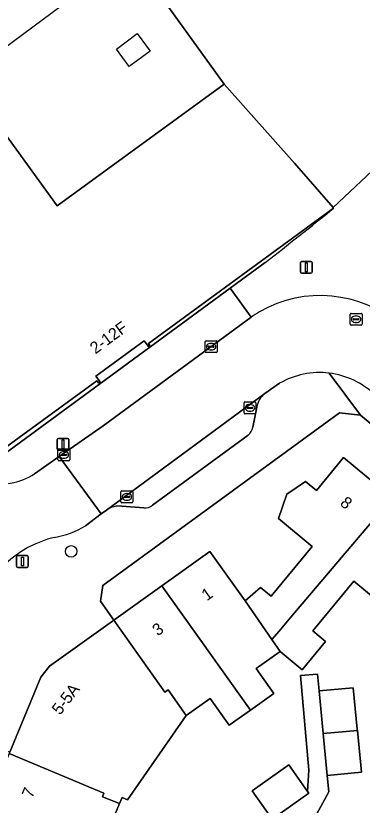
# Model space of a CAD drawing. Extents: x 159817 to 160765, y 380688 to 381638.
# Drawn here: x 160093.1 to 160122.4, y 381433.2 to 381499.9 of the extents above; entities that cross this region are included whole.
import ezdxf

# ---------------------------------------------------------------- set-up
doc = ezdxf.new("R2010")
doc.units = 0
for name, color, linetype in [('IMGEO_Boom', 7, 'Continuous'), ('IMGEO_Erf', 7, 'Continuous'), ('IMGEO_Hek', 7, 'Continuous'), ('IMGEO_Kolk', 7, 'Continuous'), ('IMGEO_Lichtmast', 7, 'Continuous'), ('IMGEO_Pand', 7, 'Continuous'), ('IMGEO_Pand_nummerreeks', 7, 'Continuous'), ('IMGEO_Pand_vergunning_verleend', 7, 'Continuous'), ('IMGEO_Parkeervlak_open', 7, 'Continuous'), ('IMGEO_Rijbaan_lokaal_open', 7, 'Continuous'), ('IMGEO_Rioolput', 7, 'Continuous'), ('IMGEO_Voetpad_open', 7, 'Continuous')]:
    doc.layers.add(name, color=color, linetype=linetype)

msp = doc.modelspace()

# ---------------------------------------------------------------- linework, layer by layer
at = {"layer": 'IMGEO_Boom'}
msp.add_circle((160097.749, 381454.627), 0.489, dxfattribs=at)
at = {"layer": 'IMGEO_Erf'}
for points in [[(160087.446, 381496.357), (160096.573, 381483.823), (160110.69, 381494.11), (160105.284, 381501.642), (160102.69, 381505.019), (160102.11, 381505.796), (160097.351, 381512.166), (160089.073, 381505.982)], [(160119.953, 381483.625), (160104.275, 381472.203), (160104.404, 381472.028), (160104.281, 381471.937), (160103.92, 381472.429), (160099.837, 381469.431), (160100.201, 381468.941), (160100.078, 381468.85), (160099.929, 381469.051), (160092.31, 381463.481)], [(160091.085, 381462.133), (160111.187, 381476.867), (160111.747, 381477.277), (160114.155, 381479.041)], [(160156.303, 381437.977), (160122.231, 381466.144), (160120.451, 381466.335), (160100.425, 381451.754), (160100.227, 381450.41), (160101.347, 381448.811), (160105.419, 381451.715), (160109.49, 381454.618), (160112.46, 381450.453), (160113.113, 381451.011), (160113.767, 381451.569), (160114.658, 381450.831), (160118.143, 381455.04), (160115.273, 381457.416), (160116.002, 381459.456), (160117.571, 381460.537), (160118.493, 381459.773), (160120.791, 381462.547), (160124.893, 381459.15)], [(160123.979, 381450.181), (160121.666, 381452.096), (160118.191, 381447.898), (160119.263, 381447.01), (160117.285, 381444.62), (160115.417, 381446.166), (160113.392, 381444.721), (160114.89, 381442.62), (160112.91, 381441.208), (160111.115, 381439.928), (160109.495, 381442.199), (160107.483, 381440.764), (160102.518, 381433.625), (160102.048, 381433.82), (160101.841, 381433.323), (160101.015, 381431.335)], [(160114.705, 381432.077), (160113.066, 381434.377), (160116.153, 381436.578), (160117.745, 381434.344), (160117.85, 381436.15), (160117.155, 381444.135), (160118.598, 381444.261), (160118.734, 381442.832), (160121.604, 381443.105), (160121.951, 381439.612), (160121.963, 381439.486), (160122.313, 381435.97), (160119.414, 381435.694), (160119.545, 381434.316), (160118.188, 381431.819)]]:
    msp.add_lwpolyline(points, dxfattribs=at)
msp.add_arc((159889.89, 381768.658), 366.297, 307.75244, 308.90858, dxfattribs=at)
at = {"layer": 'IMGEO_Hek'}
msp.add_lwpolyline([(160102.69, 381505.019), (160083.793, 381491.005), (160083.657, 381491.02), (160078.132, 381491.632)], dxfattribs=at)
at = {"layer": 'IMGEO_Kolk'}
for p, q in [((160109.086, 381471.5), (160109.086, 381472.352)), ((160109.161, 381472.426), (160110.013, 381472.426)), ((160109.345, 381471.92), (160109.345, 381471.932)), ((160109.783, 381471.883), (160109.385, 381471.883)), ((160109.388, 381471.969), (160109.786, 381471.969)), ((160109.574, 381472.206), (160109.599, 381472.206)), ((160109.829, 381471.932), (160109.829, 381471.92)), ((160110.087, 381472.352), (160110.087, 381471.5)), ((160110.013, 381471.426), (160109.161, 381471.426)), ((160109.597, 381471.646), (160109.572, 381471.646)), ((160112.372, 381466.328), (160112.372, 381467.18)), ((160112.447, 381467.254), (160113.299, 381467.254)), ((160113.373, 381467.18), (160113.373, 381466.328)), ((160112.631, 381466.748), (160112.631, 381466.76)), ((160113.069, 381466.711), (160112.671, 381466.711)), ((160112.674, 381466.797), (160113.072, 381466.797)), ((160112.883, 381466.474), (160112.858, 381466.474)), ((160112.86, 381467.034), (160112.885, 381467.034)), ((160113.115, 381466.76), (160113.115, 381466.748)), ((160113.299, 381466.254), (160112.447, 381466.254)), ((160096.632, 381462.352), (160096.632, 381463.204)), ((160096.707, 381463.278), (160097.559, 381463.278)), ((160097.633, 381463.204), (160097.633, 381462.352)), ((160096.891, 381462.772), (160096.891, 381462.784)), ((160097.329, 381462.735), (160096.931, 381462.735)), ((160096.934, 381462.821), (160097.332, 381462.821)), ((160097.143, 381462.498), (160097.118, 381462.498)), ((160097.12, 381463.058), (160097.145, 381463.058)), ((160097.375, 381462.784), (160097.375, 381462.772)), ((160097.559, 381462.278), (160096.707, 381462.278)), ((160101.961, 381458.803), (160101.961, 381459.655)), ((160102.036, 381459.729), (160102.888, 381459.729)), ((160102.22, 381459.223), (160102.22, 381459.235)), ((160102.658, 381459.186), (160102.26, 381459.186)), ((160102.263, 381459.272), (160102.661, 381459.272)), ((160102.449, 381459.509), (160102.474, 381459.509)), ((160102.704, 381459.235), (160102.704, 381459.223)), ((160102.962, 381459.655), (160102.962, 381458.803)), ((160102.888, 381458.729), (160102.036, 381458.729)), ((160102.472, 381458.949), (160102.447, 381458.949))]:
    msp.add_line(p, q, dxfattribs=at)
for points in [[(160109.086, 381471.5), (160109.086, 381472.352)], [(160109.161, 381472.426), (160110.013, 381472.426)], [(160110.087, 381472.352), (160110.087, 381471.5)], [(160110.013, 381471.426), (160109.161, 381471.426)], [(160112.372, 381466.328), (160112.372, 381467.18)], [(160112.447, 381467.254), (160113.299, 381467.254)], [(160113.373, 381467.18), (160113.373, 381466.328)], [(160113.299, 381466.254), (160112.447, 381466.254)], [(160096.632, 381462.352), (160096.632, 381463.204)], [(160096.707, 381463.278), (160097.559, 381463.278)], [(160097.633, 381463.204), (160097.633, 381462.352)], [(160097.559, 381462.278), (160096.707, 381462.278)], [(160101.961, 381458.803), (160101.961, 381459.655)], [(160102.036, 381459.729), (160102.888, 381459.729)], [(160102.962, 381459.655), (160102.962, 381458.803)], [(160102.888, 381458.729), (160102.036, 381458.729)]]:
    msp.add_lwpolyline(points, dxfattribs=at)
for centre, radius, start, end in [((160109.163, 381472.35), 0.0765, 91.55205, 178.44795), ((160109.163, 381472.35), 0.0765, 91.55205, 178.44795), ((160109.385, 381471.929), 0.0403, 85.87752, 175.75265), ((160109.382, 381471.919), 0.0366, 178.93798, 274.71019), ((160109.786, 381471.926), 0.043, 264.86636, 352.45326), ((160109.79, 381471.931), 0.0386, 1.73085, 96.63898), ((160110.011, 381472.35), 0.0765, 1.55205, 88.44795), ((160110.011, 381472.35), 0.0765, 1.55205, 88.44795), ((160109.163, 381471.502), 0.0765, 181.55205, 268.44795), ((160109.163, 381471.502), 0.0765, 181.55205, 268.44795), ((160110.011, 381471.502), 0.0765, 271.55205, 358.44795), ((160110.011, 381471.502), 0.0765, 271.55205, 358.44795), ((160112.449, 381467.178), 0.0765, 91.55205, 178.44795), ((160112.449, 381467.178), 0.0765, 91.55205, 178.44795), ((160113.297, 381467.178), 0.0765, 1.55205, 88.44795), ((160113.297, 381467.178), 0.0765, 1.55205, 88.44795), ((160112.671, 381466.757), 0.0403, 85.87752, 175.75265), ((160112.668, 381466.747), 0.0366, 178.93798, 274.71019), ((160113.072, 381466.754), 0.043, 264.86636, 352.45326), ((160113.076, 381466.759), 0.0386, 1.73085, 96.63898), ((160112.449, 381466.33), 0.0765, 181.55205, 268.44795), ((160112.449, 381466.33), 0.0765, 181.55205, 268.44795), ((160113.297, 381466.33), 0.0765, 271.55205, 358.44795), ((160113.297, 381466.33), 0.0765, 271.55205, 358.44795), ((160096.709, 381463.202), 0.0765, 91.55205, 178.44795), ((160096.709, 381463.202), 0.0765, 91.55205, 178.44795), ((160097.557, 381463.202), 0.0765, 1.55205, 88.44795), ((160097.557, 381463.202), 0.0765, 1.55205, 88.44795), ((160096.931, 381462.781), 0.0403, 85.87752, 175.75265), ((160096.928, 381462.771), 0.0366, 178.93798, 274.71019), ((160097.332, 381462.778), 0.043, 264.86636, 352.45326), ((160097.336, 381462.783), 0.0386, 1.73085, 96.63898), ((160096.709, 381462.354), 0.0765, 181.55205, 268.44795), ((160096.709, 381462.354), 0.0765, 181.55205, 268.44795), ((160097.557, 381462.354), 0.0765, 271.55205, 358.44795), ((160097.557, 381462.354), 0.0765, 271.55205, 358.44795), ((160102.038, 381459.653), 0.0765, 91.55205, 178.44795), ((160102.038, 381459.653), 0.0765, 91.55205, 178.44795), ((160102.26, 381459.232), 0.0403, 85.87752, 175.75265), ((160102.257, 381459.222), 0.0366, 178.93798, 274.71019), ((160102.661, 381459.229), 0.043, 264.86636, 352.45326), ((160102.665, 381459.234), 0.0386, 1.73085, 96.63898), ((160102.886, 381459.653), 0.0765, 1.55205, 88.44795), ((160102.886, 381459.653), 0.0765, 1.55205, 88.44795), ((160102.038, 381458.805), 0.0765, 181.55205, 268.44795), ((160102.038, 381458.805), 0.0765, 181.55205, 268.44795), ((160102.886, 381458.805), 0.0765, 271.55205, 358.44795), ((160102.886, 381458.805), 0.0765, 271.55205, 358.44795)]:
    msp.add_arc(centre, radius, start, end, dxfattribs=at)
for centre, major_axis, ratio, start_param, end_param in [((160109.573, 381471.926), (-0.387, 0.002), 0.722429, 4.712389, 7.853982), ((160109.598, 381471.926), (-0.39, 0.002), 0.717154, 1.570796, 4.712389), ((160112.859, 381466.754), (-0.387, 0.002), 0.722429, 4.712389, 7.853982), ((160112.884, 381466.754), (-0.39, 0.002), 0.717154, 1.570796, 4.712389), ((160097.119, 381462.778), (-0.387, 0.002), 0.722429, 4.712389, 7.853982), ((160097.144, 381462.778), (-0.39, 0.002), 0.717154, 1.570796, 4.712389), ((160102.448, 381459.229), (-0.387, 0.002), 0.722429, 4.712389, 7.853982), ((160102.473, 381459.229), (-0.39, 0.002), 0.717154, 1.570796, 4.712389)]:
    msp.add_ellipse(centre, major_axis=major_axis, ratio=ratio, start_param=start_param, end_param=end_param, dxfattribs=at)
at = {"layer": 'IMGEO_Lichtmast'}
for p, q in [((160117.243, 381479.131), (160118.033, 381479.131)), ((160118.033, 381479.131), (160117.243, 381479.131)), ((160117.143, 381478.231), (160117.143, 381479.031)), ((160117.143, 381479.031), (160117.143, 381478.231)), ((160118.133, 381479.031), (160118.133, 381478.231)), ((160118.133, 381478.231), (160118.133, 381479.031)), ((160118.033, 381478.131), (160117.243, 381478.131)), ((160117.243, 381478.131), (160118.033, 381478.131)), ((160096.566, 381463.278), (160096.566, 381464.078)), ((160096.566, 381464.078), (160096.566, 381463.278)), ((160096.666, 381464.178), (160097.456, 381464.178)), ((160097.456, 381464.178), (160096.666, 381464.178)), ((160097.556, 381464.078), (160097.556, 381463.278)), ((160097.556, 381463.278), (160097.556, 381464.078)), ((160097.456, 381463.178), (160096.666, 381463.178)), ((160096.666, 381463.178), (160097.456, 381463.178)), ((160093.132, 381453.369), (160093.132, 381454.169)), ((160093.132, 381454.169), (160093.132, 381453.369)), ((160093.232, 381454.269), (160094.022, 381454.269)), ((160094.022, 381454.269), (160093.232, 381454.269)), ((160094.122, 381454.169), (160094.122, 381453.369)), ((160094.122, 381453.369), (160094.122, 381454.169)), ((160094.022, 381453.269), (160093.232, 381453.269)), ((160093.232, 381453.269), (160094.022, 381453.269))]:
    msp.add_line(p, q, dxfattribs=at)
for points in [[(160117.563, 381479.006), (160117.713, 381479.006), (160117.713, 381478.256), (160117.563, 381478.256), (160117.563, 381479.006)], [(160096.986, 381464.053), (160097.136, 381464.053), (160097.136, 381463.303), (160096.986, 381463.303), (160096.986, 381464.053)], [(160093.552, 381454.144), (160093.702, 381454.144), (160093.702, 381453.394), (160093.552, 381453.394), (160093.552, 381454.144)]]:
    msp.add_lwpolyline(points, dxfattribs=at)
for centre, start, end in [((160117.243, 381479.031), 90, 180), ((160117.243, 381479.031), 90, 180), ((160118.033, 381479.031), 0, 90), ((160118.033, 381479.031), 360, 90), ((160117.243, 381478.231), 180, 270), ((160117.243, 381478.231), 180, 270), ((160118.033, 381478.231), 270, 0), ((160118.033, 381478.231), 270, 0), ((160096.666, 381464.078), 90, 180), ((160096.666, 381464.078), 90, 180), ((160097.456, 381464.078), 0, 90), ((160097.456, 381464.078), 360, 90), ((160096.666, 381463.278), 180, 270), ((160096.666, 381463.278), 180, 270), ((160097.456, 381463.278), 270, 0), ((160097.456, 381463.278), 270, 0), ((160093.232, 381454.169), 90, 180), ((160093.232, 381454.169), 90, 180), ((160094.022, 381454.169), 0, 90), ((160094.022, 381454.169), 360, 90), ((160093.232, 381453.369), 180, 270), ((160093.232, 381453.369), 180, 270), ((160094.022, 381453.369), 270, 0), ((160094.022, 381453.369), 270, 0)]:
    msp.add_arc(centre, 0.1, start, end, dxfattribs=at)
at = {"layer": 'IMGEO_Pand'}
for points in [[(160105.284, 381501.642), (160110.69, 381494.11), (160116.633, 381487.426), (160119.898, 381483.7), (160124.176, 381487.689), (160125.819, 381489.209), (160125.767, 381489.274), (160136.009, 381498.857), (160135.978, 381498.89), (160136.384, 381499.272), (160136.541, 381499.13), (160158.414, 381519.521)], [(160092.31, 381463.481), (160099.929, 381469.051), (160100.078, 381468.85), (160100.201, 381468.941), (160099.837, 381469.431), (160103.92, 381472.429), (160104.281, 381471.937), (160104.404, 381472.028), (160104.275, 381472.203), (160119.953, 381483.625), (160119.898, 381483.7), (160116.633, 381487.426), (160110.69, 381494.11), (160096.573, 381483.823), (160087.446, 381496.357)]]:
    msp.add_lwpolyline(points, dxfattribs=at)
for points in [[(160124.893, 381459.15), (160120.791, 381462.547), (160118.493, 381459.773), (160117.571, 381460.537), (160116.002, 381459.456), (160115.273, 381457.416), (160118.143, 381455.04), (160114.658, 381450.831), (160113.767, 381451.569), (160113.113, 381451.011), (160112.46, 381450.453), (160114.726, 381447.168), (160115.338, 381447.89), (160116.328, 381449.057)], [(160124.893, 381459.15), (160116.328, 381449.057), (160115.338, 381447.89), (160114.726, 381447.168), (160115.417, 381446.166), (160117.285, 381444.62), (160119.263, 381447.01), (160118.191, 381447.898), (160121.666, 381452.096), (160123.979, 381450.181), (160128.756, 381455.951)], [(160105.419, 381451.715), (160112.91, 381441.208), (160114.89, 381442.62), (160113.392, 381444.721), (160115.417, 381446.166), (160114.726, 381447.168), (160112.46, 381450.453), (160109.49, 381454.618)], [(160105.419, 381451.715), (160101.347, 381448.811), (160105.682, 381442.731), (160105.946, 381442.919), (160107.483, 381440.764), (160109.495, 381442.199), (160111.115, 381439.928), (160112.91, 381441.208)], [(160105.946, 381442.919), (160105.682, 381442.731), (160101.347, 381448.811), (160101.232, 381448.729), (160095.902, 381444.928), (160095.175, 381443.985), (160092.547, 381437.664), (160092.495, 381437.537), (160100.506, 381434.184), (160100.384, 381433.89), (160101.841, 381433.323), (160102.048, 381433.82), (160102.518, 381433.625), (160107.483, 381440.764)], [(160121.604, 381443.105), (160118.734, 381442.832), (160119.076, 381439.237), (160121.963, 381439.486), (160121.951, 381439.612)], [(160121.963, 381439.486), (160119.076, 381439.237), (160119.245, 381437.466), (160119.414, 381435.694), (160122.313, 381435.97)], [(160102.457, 381427.998), (160103.427, 381430.332), (160101.015, 381431.335), (160101.841, 381433.323), (160100.384, 381433.89), (160100.506, 381434.184), (160092.495, 381437.537), (160090.582, 381432.936)], [(160116.153, 381436.578), (160113.066, 381434.377), (160114.705, 381432.077), (160114.765, 381431.993), (160117.852, 381434.194), (160117.745, 381434.344)]]:
    msp.add_lwpolyline(points, close=True, dxfattribs=at)
at = {"layer": 'IMGEO_Pand_vergunning_verleend'}
msp.add_lwpolyline([(160103.326, 381498.384), (160104.423, 381496.905), (160102.665, 381495.601), (160101.568, 381497.079)], close=True, dxfattribs=at)
at = {"layer": 'IMGEO_Parkeervlak_open'}
for points in [[(160114.135, 381467.958), (160100.727, 381458.117)], [(160113.125, 381465.112), (160113.451, 381466.801)], [(160104.634, 381458.526), (160112.731, 381464.461)], [(160102.033, 381458.45), (160103.884, 381458.307)]]:
    msp.add_lwpolyline(points, dxfattribs=at)
for centre, radius, start, end in [((160115.203, 381466.546), 1.771, 127.10443, 171.71376), ((160112.076, 381465.302), 1.066, 307.90018, 349.73326), ((160101.828, 381456.528), 1.933, 83.90153, 124.7071), ((160104.029, 381459.205), 0.91, 260.85516, 311.70045)]:
    msp.add_arc(centre, radius, start, end, dxfattribs=at)
at = {"layer": 'IMGEO_Rijbaan_lokaal_open'}
for points in [[(160112.976, 381474.422), (160100.455, 381465.243), (160096.742, 381462.64), (160100.28, 381457.801), (160100.727, 381458.117), (160114.135, 381467.958), (160115.385, 381468.828)], [(160098.964, 381456.796), (160100.28, 381457.801), (160096.742, 381462.64), (160094.652, 381461.175)]]:
    msp.add_lwpolyline(points, dxfattribs=at)
for centre, radius, start, end in [((160118.821, 381465.913), 10.33, 49.29441, 119.87954), ((160120.023, 381464.196), 12.419, 120.74085, 124.57204), ((160118.769, 381462.973), 6.763, 83.13028, 120.02515), ((160118.766, 381462.974), 6.762, 46.20621, 83.10653), ((160091.927, 381465.272), 4.92, 252.43307, 303.62893), ((160095.096, 381463.151), 7.44, 279.39431, 301.32929), ((160098.655, 381446.558), 9.545, 104.21978, 161.09997)]:
    msp.add_arc(centre, radius, start, end, dxfattribs=at)
at = {"layer": 'IMGEO_Rioolput'}
for p, q in [((160121.351, 381473.816), (160121.351, 381474.668)), ((160121.426, 381474.742), (160122.278, 381474.742)), ((160121.839, 381474.522), (160121.864, 381474.522)), ((160122.352, 381474.668), (160122.352, 381473.816)), ((160121.61, 381474.236), (160121.61, 381474.248)), ((160122.048, 381474.199), (160121.65, 381474.199)), ((160121.653, 381474.285), (160122.051, 381474.285)), ((160121.862, 381473.962), (160121.837, 381473.962)), ((160122.094, 381474.248), (160122.094, 381474.236)), ((160122.278, 381473.742), (160121.426, 381473.742))]:
    msp.add_line(p, q, dxfattribs=at)
for points in [[(160121.351, 381473.816), (160121.351, 381474.668)], [(160121.426, 381474.742), (160122.278, 381474.742)], [(160122.352, 381474.668), (160122.352, 381473.816)], [(160122.278, 381473.742), (160121.426, 381473.742)]]:
    msp.add_lwpolyline(points, dxfattribs=at)
for centre, radius, start, end in [((160121.428, 381474.666), 0.0765, 91.55205, 178.44795), ((160121.428, 381474.666), 0.0765, 91.55205, 178.44795), ((160122.276, 381474.666), 0.0765, 1.55205, 88.44795), ((160122.276, 381474.666), 0.0765, 1.55205, 88.44795), ((160121.428, 381473.818), 0.0765, 181.55205, 268.44795), ((160121.428, 381473.818), 0.0765, 181.55205, 268.44795), ((160121.65, 381474.245), 0.0403, 85.87752, 175.75265), ((160121.647, 381474.235), 0.0366, 178.93798, 274.71019), ((160122.051, 381474.242), 0.043, 264.86636, 352.45326), ((160122.055, 381474.247), 0.0386, 1.73085, 96.63898), ((160122.276, 381473.818), 0.0765, 271.55205, 358.44795), ((160122.276, 381473.818), 0.0765, 271.55205, 358.44795)]:
    msp.add_arc(centre, radius, start, end, dxfattribs=at)
for centre, major_axis, ratio, start_param, end_param in [((160121.838, 381474.242), (-0.387, 0.002), 0.722429, 4.712389, 7.853982), ((160121.863, 381474.242), (-0.39, 0.002), 0.717154, 1.570796, 4.712389)]:
    msp.add_ellipse(centre, major_axis=major_axis, ratio=ratio, start_param=start_param, end_param=end_param, dxfattribs=at)
at = {"layer": 'IMGEO_Voetpad_open'}
for points in [[(160158.414, 381519.521), (160136.541, 381499.13), (160136.384, 381499.272), (160135.978, 381498.89), (160136.009, 381498.857), (160125.767, 381489.274), (160125.819, 381489.209), (160124.176, 381487.689), (160119.898, 381483.7), (160119.953, 381483.625)], [(160114.155, 381479.041), (160111.747, 381477.277), (160111.187, 381476.867), (160112.976, 381474.422)], [(160094.652, 381461.175), (160096.742, 381462.64), (160100.455, 381465.243), (160112.976, 381474.422), (160111.187, 381476.867), (160091.085, 381462.133)], [(160119.578, 381469.687), (160122.231, 381466.144), (160156.303, 381437.977), (160156.601, 381436.871), (160158.462, 381438.892), (160153.194, 381443.335), (160134.967, 381458.359)], [(160120.451, 381466.335), (160122.231, 381466.144), (160119.578, 381469.687)], [(160115.385, 381468.828), (160114.135, 381467.958)], [(160113.451, 381466.801), (160113.125, 381465.112)], [(160089.161, 381443.512), (160080.709, 381423.085), (160082.874, 381422.077), (160089.402, 381437.789), (160090.801, 381438.363), (160092.547, 381437.664), (160095.175, 381443.985), (160095.902, 381444.928), (160101.232, 381448.729), (160101.347, 381448.811), (160100.227, 381450.41), (160100.425, 381451.754), (160120.451, 381466.335)], [(160112.731, 381464.461), (160104.634, 381458.526)], [(160103.884, 381458.307), (160102.033, 381458.45)], [(160100.727, 381458.117), (160100.28, 381457.801), (160098.964, 381456.796)], [(160118.188, 381431.819), (160119.545, 381434.316), (160119.414, 381435.694), (160119.245, 381437.466), (160119.076, 381439.237), (160118.734, 381442.832), (160118.598, 381444.261), (160117.155, 381444.135), (160117.85, 381436.15), (160117.745, 381434.344), (160117.852, 381434.194), (160114.765, 381431.993)]]:
    msp.add_lwpolyline(points, dxfattribs=at)
for centre, radius, start, end in [((159889.89, 381768.658), 366.297, 307.75244, 308.90858), ((160118.821, 381465.913), 10.33, 49.29441, 119.87954), ((160120.023, 381464.196), 12.419, 120.74085, 124.57204), ((160118.769, 381462.973), 6.763, 83.13028, 120.02515), ((160118.766, 381462.974), 6.762, 46.20621, 83.10653), ((160115.203, 381466.546), 1.771, 127.10443, 171.71376), ((160112.076, 381465.302), 1.066, 307.90018, 349.73326), ((160091.927, 381465.272), 4.92, 252.43307, 303.62893), ((160101.828, 381456.528), 1.933, 83.90153, 124.7071), ((160104.029, 381459.205), 0.91, 260.85516, 311.70045), ((160095.096, 381463.151), 7.44, 279.39431, 301.32929), ((160098.655, 381446.558), 9.545, 104.21978, 161.09997)]:
    msp.add_arc(centre, radius, start, end, dxfattribs=at)

# ---------------------------------------------------------------- texts
at = {"layer": 'IMGEO_Pand_nummerreeks'}
for s, rotation, p in [('2-12F', 36.29115, (160099.797, 381471.263)), ('8', 320.37101, (160120.427, 381458.589)), ('1', 35.49373, (160109.228, 381450.402)), ('3', 35.49373, (160105.064, 381447.433)), ('5-5A', 52.36834, (160096.808, 381440.731)), ('7', 67.42836, (160094.457, 381433.713))]:
    msp.add_text(s, height=1, rotation=rotation, dxfattribs=at).set_placement(p)

doc.saveas('drawing.dxf')
